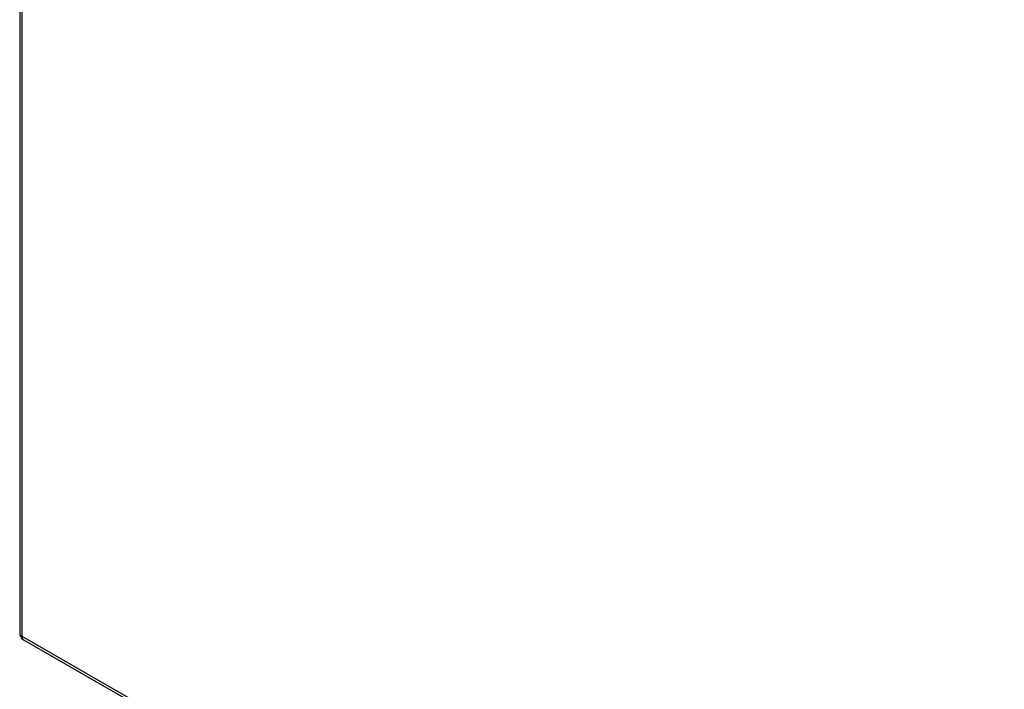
# Model space of a CAD drawing. Header units: inches. Extents: x 20 to 683, y 61 to 320.
# Tile 294 of 376: x 580.88 to 593.84, y 282.48 to 291.29. Entities that reach past the tile are written whole.
import ezdxf

# ---------------------------------------------------------------- set-up
doc = ezdxf.new("R2010")
doc.units = ezdxf.units.IN
doc.header["$MEASUREMENT"] = 0
doc.layers.add('Visible Edges(ANSI)', color=7, linetype='Continuous', lineweight=25)
doc.layers.add('Visible Tangent Edges(ANSI)', color=7, linetype='Continuous', lineweight=25)

msp = doc.modelspace()

# ---------------------------------------------------------------- linework, layer by layer
at = {"layer": 'Visible Edges(ANSI)'}
for p, q in [((580.885, 314.871), (580.885, 283.216)), ((580.934, 283.13), (631.567, 253.973))]:
    msp.add_line(p, q, dxfattribs=at)
msp.add_arc((580.984, 283.216), 0.099, 180, 240.064, dxfattribs=at)
at = {"layer": 'Visible Tangent Edges(ANSI)'}
for p, q in [((580.914, 314.831), (580.914, 283.176)), ((580.914, 283.176), (631.546, 254.018))]:
    msp.add_line(p, q, dxfattribs=at)
for major_axis, ratio, start_param, end_param in [((-0.099, 0), 0.575862, 0, 0.785398), ((-0.0494, -0.0858), 0.578093, 5.495853, 6.283185)]:
    msp.add_ellipse((580.984, 283.216), major_axis=major_axis, ratio=ratio, start_param=start_param, end_param=end_param, dxfattribs=at)

doc.saveas('drawing.dxf')
